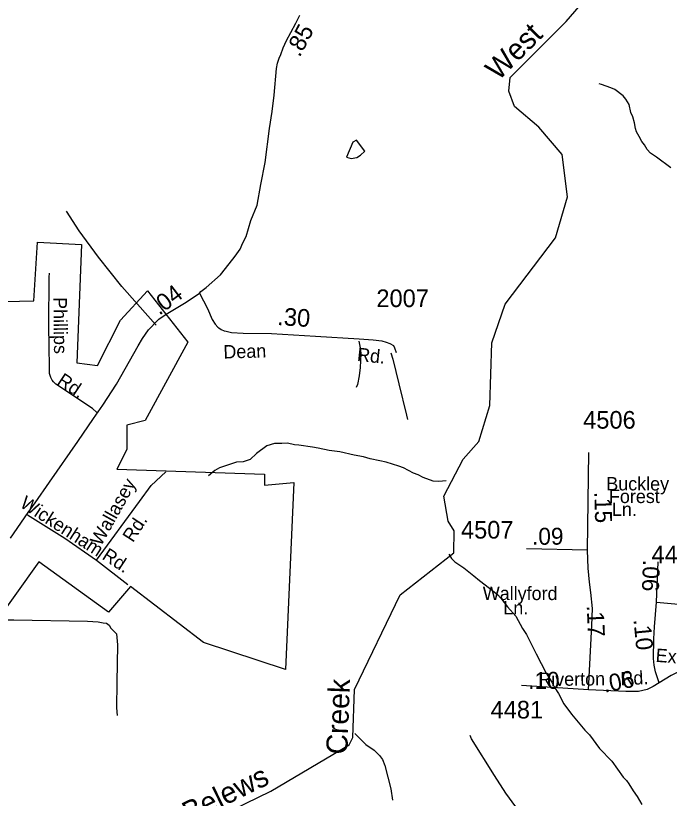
# Model space of a CAD drawing. Extents: x 1547597 to 1699558, y 810033 to 920809.
# Drawn here: x 1661975 to 1666605, y 884657 to 890203 of the extents above; entities that cross this region are included whole.
import ezdxf

# ---------------------------------------------------------------- set-up
doc = ezdxf.new("R2010")
doc.units = 0
for name, color, linetype in [('Exist Boundary Political City Limit New', 7, 'Continuous'), ('Exist Hydrographic Creek Single Shore', 7, 'Continuous'), ('Exist Hydrographic Misc Water Feature', 7, 'Continuous'), ('Exist Road Non-System Type 51', 7, 'Continuous'), ('Exist Road Non-System Type 51 Label', 7, 'Continuous'), ('Exist Road Secondary Mileage Hundredths English Label', 7, 'Continuous'), ('Exist Road Secondary Type 41 Attributed', 7, 'Continuous'), ('Exist Road Secondary Type 51 Attributed', 7, 'Continuous'), ('Exist Road Secondary Type 51 Label', 7, 'Continuous'), ('Exist Road Secondary Type 51 Number Label', 7, 'Continuous'), ('Map Preparation Boundary City Limit Buffer Line', 7, 'Continuous'), ('Old_Level_32', 7, 'Continuous')]:
    doc.layers.add(name, color=color, linetype=linetype)

msp = doc.modelspace()

# ---------------------------------------------------------------- linework, layer by layer
at = {"layer": 'Exist Boundary Political City Limit New'}
msp.add_lwpolyline([(1661793.2, 888174.6), (1662104.3, 888183.2), (1662130.2, 888598.5), (1662441.4, 888581.2), (1662406.8, 887742), (1662553.8, 887724.7), (1662718, 888044.8), (1662908.1, 888252.5), (1663193.4, 887889.1), (1662890.9, 887335.3), (1662761.2, 887300.7), (1662761.2, 887127.7), (1662692.1, 886989.3), (1663737.9, 886954.6), (1663737.9, 886876.8), (1663945.3, 886894.1), (1663884.8, 885570.3), (1663305.7, 885760.7), (1662787.1, 886158.7), (1662631.6, 885977), (1662138.9, 886331.7), (1661784.5, 885838.5)], dxfattribs=at)
at = {"layer": 'Exist Hydrographic Creek Single Shore'}
msp.add_lwpolyline([(1662550.3, 884106.6), (1663782.4, 884708.4), (1664336.4, 885035.3), (1664362.3, 885087.3), (1664375.4, 885428.4), (1664699.3, 886098), (1665078.4, 886395.7), (1665080.3, 886553.1), (1665039.3, 886619.7), (1665008.4, 886797.6), (1665144.4, 887060.6), (1665254.4, 887186.4), (1665332.3, 887440.9), (1665346.4, 887883.8), (1665441.4, 888157.6), (1665797.4, 888629.6), (1665884.3, 888920.1), (1665845.4, 889219.5), (1665681.3, 889413.3), (1665508.4, 889558), (1665467.4, 889667.1), (1665477.4, 889765.4), (1665873.4, 890161.1), (1666178.4, 890516)], dxfattribs=at)
at = {"layer": 'Exist Hydrographic Misc Water Feature'}
for points in [[(1664417.1, 889214.8), (1664448, 889243.7), (1664388, 889320.9), (1664361.8, 889307.2), (1664317.3, 889199.8), (1664351.8, 889190.8), (1664390.8, 889198.2), (1664417.1, 889214.8)], [(1665023, 886906.5), (1664972.1, 886901.3), (1664932.1, 886904), (1664860.5, 886929.2), (1664824.8, 886949.8), (1664793.1, 886960.4), (1664721.7, 886997.6), (1664689.9, 887010.1), (1664598.5, 887039.7), (1664554.6, 887048.4), (1664486.8, 887061.6), (1664439.1, 887076.4), (1664371.3, 887087.6), (1664271.7, 887111.3), (1664195.9, 887120.5), (1664116.2, 887137.9), (1664076.3, 887144.6), (1663980.5, 887158.2), (1663948.6, 887162.8), (1663900.9, 887173.5), (1663860.8, 887170.2), (1663808.9, 887171.2), (1663752.6, 887154.1), (1663679.7, 887099.3), (1663635.1, 887058.1), (1663586.8, 887041), (1663538.7, 887037.8), (1663474.5, 887018.8), (1663418.2, 886999.8), (1663385.9, 886980.4), (1663341.3, 886943.1)], [(1665041.9, 886386.6), (1665061.2, 886355.9), (1665084.7, 886333.4), (1665150, 886290.4), (1665221.1, 886233.2), (1665260.6, 886200.5), (1665331.6, 886147.2), (1665386.9, 886100.4), (1665410.5, 886076), (1665457.4, 886013.1), (1665518.3, 885948.1), (1665564.9, 885859.3), (1665592.2, 885818.8), (1665605.8, 885794.7), (1665629.1, 885746.3), (1665662, 885681.7), (1665731.7, 885544.5), (1665772.7, 885479.8), (1665788.2, 885447.5), (1665819.3, 885399), (1665858.1, 885326.3), (1665910.9, 885253.5), (1666007.1, 885139.8), (1666038.5, 885107.3), (1666110.9, 885010.1), (1666197.5, 884920.6), (1666277.5, 884807.2), (1666301.1, 884782.8), (1666318.7, 884758.5), (1666348, 884710), (1666377.3, 884669.5), (1666410.3, 884613)], [(1664377.3, 885115.9), (1664455.9, 885038.3), (1664513.3, 884997.3), (1664552.6, 884960.6), (1664572.2, 884932.3), (1664588.6, 884890.2), (1664632.8, 884723.3), (1664643.5, 884643.1)]]:
    msp.add_lwpolyline(points, dxfattribs=at)
at = {"layer": 'Exist Road Non-System Type 51'}
for points in [[(1666615.4, 889125), (1666513.6, 889199), (1666470.8, 889227.6), (1666446.9, 889253.9), (1666429.6, 889287), (1666409.9, 889311.2), (1666391.7, 889347), (1666373, 889380.2), (1666365.2, 889402.4), (1666357.7, 889444.3), (1666345.9, 889486.4), (1666332.2, 889516.5), (1666320.7, 889572.6), (1666297, 889610.9), (1666277.1, 889635.1), (1666217.6, 889679.5), (1666189.6, 889691.7), (1666123.9, 889714.2), (1666108, 889720.4)], [(1662970.2, 888009.6), (1662930.5, 888054), (1662726.9, 888283.9), (1662560.8, 888491.4), (1662424.7, 888678.7), (1662333.7, 888817.8)], [(1662548.4, 887392), (1662518.8, 887418.2), (1662258.4, 887592.6), (1662242.7, 887608.8), (1662232.7, 887621), (1662222.9, 887639), (1662215.2, 887667.1), (1662213.4, 887713.2), (1662210.3, 888005), (1662211.7, 888350.8), (1662213.9, 888378.8)], [(1664404.5, 887895.8), (1664414.2, 887849.7), (1664418.8, 887808.4), (1664417.3, 887757.6), (1664414.7, 887709.6), (1664408.4, 887651.7), (1664395.7, 887590), (1664387.4, 887567.7)], [(1664632.1, 887814.6), (1664646.3, 887769.4), (1664688.7, 887593), (1664742.5, 887372.6), (1664749.3, 887342)], [(1662546.6, 886344.6), (1662851.3, 886759.9), (1662934.9, 886874.3), (1663038.7, 886969.3)], [(1662058.8, 886664.9), (1662323.7, 886499.2), (1662546.6, 886344.6)], [(1662546.6, 886344.6), (1662769.6, 886172.3)], [(1661570.8, 885921.9), (1661644.8, 885921.1), (1661960.6, 885922.1), (1662482.3, 885913.1), (1662558.2, 885906.4), (1662594.3, 885900), (1662618.3, 885897.7), (1662636, 885883.6), (1662649.8, 885861.5), (1662688.9, 885823), (1662697.1, 885744.7), (1662691, 885476.8), (1662688.9, 885297.5), (1662693, 885244)], [(1666573.3, 883379.3), (1666140.5, 883832.7), (1666110.7, 883863.2), (1666071, 883907.4), (1665847, 884139.3), (1665696.3, 884306.4), (1665668.6, 884344.6), (1665593.6, 884461.2), (1665516.7, 884595.9), (1665447.6, 884694.5), (1665366.5, 884819.2), (1665202.7, 885078.5), (1665193, 885102.5)]]:
    msp.add_lwpolyline(points, dxfattribs=at)
at = {"layer": 'Exist Road Secondary Type 41 Attributed'}
msp.add_lwpolyline([(1663276.1, 888237.5), (1663333.5, 888128.4), (1663367.2, 888050.1), (1663388.6, 888015.7), (1663407.3, 887996.4), (1663413.8, 887991.2), (1663430.4, 887978.1), (1663451.9, 887969.6), (1663465, 887966.2), (1663503.4, 887958.7), (1663585.4, 887953.7), (1663786.9, 887950.9), (1664098.8, 887930.6), (1664408.4, 887912.8), (1664506, 887905), (1664569.5, 887898.2), (1664598.7, 887889.3), (1664624.3, 887879.4), (1664649.9, 887865.3), (1664658.7, 887848.1), (1664670.2, 887816.2)], dxfattribs=at)
at = {"layer": 'Exist Road Secondary Type 51 Attributed'}
for p, q in [((1666024.4, 886415.8), (1666034.5, 887108.3)), ((1666024.4, 886415.8), (1665594.1, 886424.1)), ((1666514.8, 886046.6), (1666525.7, 886333.3)), ((1666031.6, 885426.1), (1665556.6, 885455.8))]:
    msp.add_line(p, q, dxfattribs=at)
for points in [[(1663276.1, 888237.5), (1663286.3, 888248.5), (1663323.6, 888277.7), (1663426.5, 888367), (1663487.9, 888445.2), (1663529.7, 888498.2), (1663565.7, 888548.9), (1663584, 888592.7), (1663607.3, 888638.9), (1663640.5, 888752.5), (1663686, 888861.2), (1663711.1, 889006.3), (1663741.8, 889162.7), (1663772.8, 889402.5), (1663792.1, 889524.4), (1663805.8, 889638.4), (1663822.6, 889828.2), (1663829.5, 889866.8), (1663842, 889902.1), (1663852.1, 889928.6), (1663870.5, 889974.2), (1663892.9, 890026), (1663923.5, 890083.8), (1663960.1, 890149.3), (1663986.6, 890205.2)], [(1661938.1, 886500.7), (1662063.9, 886682.3), (1662111.7, 886751.1), (1662215, 886896.9), (1662415, 887185.1), (1662526.2, 887347.4), (1662592.5, 887442.4), (1662688.8, 887592.8), (1662842.3, 887863.7), (1662873.5, 887915.3), (1662916.4, 887976), (1662938.1, 888000.5), (1662957.9, 888021.9), (1662989.8, 888052.2), (1663040.7, 888086.7), (1663181.6, 888171.6), (1663276.1, 888237.5)], [(1666031.6, 885426.1), (1666055, 885881.7), (1666061.3, 886001.5), (1666048.2, 886115.6), (1666039.3, 886188.7), (1666029.2, 886288.6), (1666024.4, 886415.8)], [(1666532.1, 885474.8), (1666507.7, 885553.3), (1666496.4, 885600.8), (1666491.6, 885646.6), (1666495.8, 885785.9), (1666500.3, 885870.9), (1666514.8, 886046.6)], [(1666514.8, 886046.6), (1666722.4, 886028.1), (1666951.4, 886013)], [(1667151.4, 885531.9), (1666868.5, 885561), (1666749.6, 885566.3), (1666698.5, 885561), (1666664.6, 885550.3), (1666618.8, 885528.3), (1666532.1, 885474.8)], [(1666532.1, 885474.8), (1666491.3, 885448.4), (1666448.5, 885428.7), (1666386.1, 885412.7), (1666296.7, 885414.8), (1666031.6, 885426.1)]]:
    msp.add_lwpolyline(points, dxfattribs=at)
at = {"layer": 'Map Preparation Boundary City Limit Buffer Line'}
msp.add_lwpolyline([(1661793.2, 888174.6), (1662104.3, 888183.2), (1662130.2, 888598.5), (1662441.4, 888581.2), (1662406.8, 887742), (1662553.8, 887724.7), (1662718, 888044.8), (1662908.1, 888252.5), (1663193.4, 887889.1), (1662890.9, 887335.3), (1662761.2, 887300.7), (1662761.2, 887127.7), (1662692.1, 886989.3), (1663737.9, 886954.6), (1663737.9, 886876.8), (1663945.3, 886894.1), (1663884.8, 885570.3), (1663305.7, 885760.7), (1662787.1, 886158.7), (1662631.6, 885977), (1662138.9, 886331.7), (1661784.5, 885838.5)], dxfattribs=at)

# ---------------------------------------------------------------- texts
at = {"layer": 'Exist Road Non-System Type 51 Label'}
for s, rotation, p in [('Phillips', 270.6029, (1662242.1, 888207.9)), ('Rd.', 326.1893, (1662261.8, 887597.1)), ('Wallasey', 60.8611, (1662579.1, 886438.9)), ('Wickenham', 327.068, (1661998.3, 886726.5)), ('Rd.', 57.0241, (1662804.9, 886464.8)), ('Rd.', 326.9452, (1662580.2, 886356.8))]:
    msp.add_text(s, height=95, rotation=rotation, dxfattribs=at).set_placement(p)
at = {"layer": 'Exist Road Secondary Mileage Hundredths English Label'}
for s, height, rotation, p in [('.85', 120, 62.1148, (1663986.1, 889903.1)), ('.04', 120, 37.3954, (1662992.2, 888075.4)), ('.30', 125, 356.2655, (1663825.1, 888011.1)), ('.15', 120, 271.6089, (1666073.4, 886828.7)), ('.09', 120, 0.2545, (1665632.3, 886453.3)), ('.06', 120, 267.7112, (1666419.2, 886348.1)), ('.17', 120, 272.4314, (1666019.5, 886022.8)), ('.10', 120, 275.436, (1666350.9, 885923.3)), ('.06', 120, 11.3188, (1666146.2, 885404.6)), ('.10', 120, 0.6204, (1665605, 885430.9))]:
    msp.add_text(s, height=height, rotation=rotation, dxfattribs=at).set_placement(p)
at = {"layer": 'Exist Road Secondary Type 51 Label'}
for s, rotation, p in [('Dean', 1.5274, (1663447.1, 887772.9)), ('Rd.', 354.0277, (1664389.7, 887756.6)), ('Ext.', 355.5978, (1666505.3, 885624.4)), ('Rd.', 2.8542, (1666260.4, 885456.5)), ('Riverton', 0.6204, (1665676.9, 885452.3))]:
    msp.add_text(s, height=95, rotation=rotation, dxfattribs=at).set_placement(p)
for s, p in [('Buckley', (1666158.2, 886838.7)), ('Forest', (1666177.1, 886749.2)), ('Ln.', (1666198.1, 886657.8)), ('Wallyford', (1665283.5, 886061.8)), ('Ln.', (1665428.9, 885959.6))]:
    msp.add_text(s, height=95, dxfattribs=at).set_placement(p)
at = {"layer": 'Exist Road Secondary Type 51 Number Label'}
for s, p in [('2007', (1664529.8, 888137.7)), ('4506', (1665994.7, 887276.4)), ('4507', (1665129, 886497.4)), ('4482', (1666478.8, 886322.6)), ('4481', (1665338.8, 885222.6))]:
    msp.add_text(s, height=125, dxfattribs=at).set_placement(p)
at = {"layer": 'Old_Level_32'}
for s, rotation, p in [('West', 44.9852, (1665393.7, 889736.2)), ('Creek', 87.8139, (1664323.2, 884965.5)), ('Belews', 26.0343, (1663201.2, 884479.3))]:
    msp.add_text(s, height=150, rotation=rotation, dxfattribs=at).set_placement(p)

doc.saveas('drawing.dxf')
